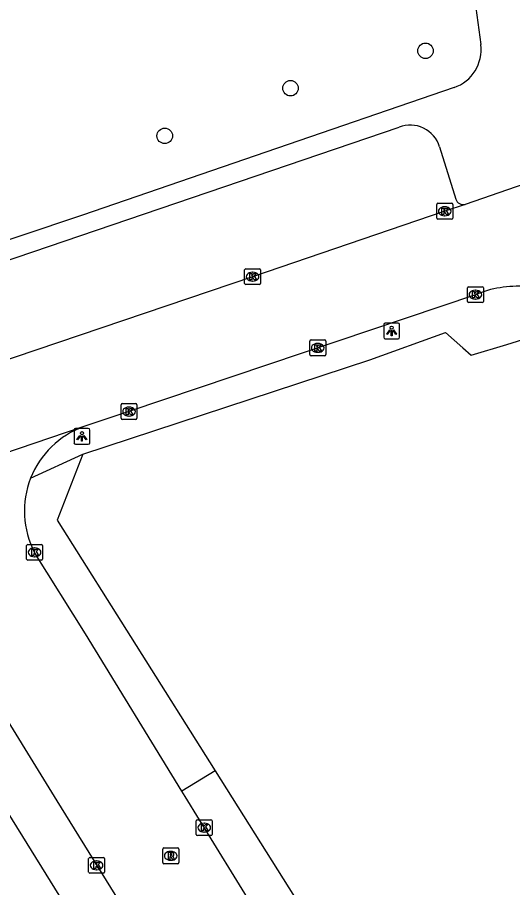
# Model space of a CAD drawing. Extents: x 160037 to 160839, y 385326 to 386441.
# Drawn here: x 160528.6 to 160559.8, y 386357 to 386411.8 of the extents above; entities that cross this region are included whole.
import ezdxf

# ---------------------------------------------------------------- set-up
doc = ezdxf.new("R2010")
doc.units = 0
for name, color, linetype in [('IMGEO_Boom', 7, 'Continuous'), ('IMGEO_Kolk', 7, 'Continuous'), ('IMGEO_Lichtpunt', 7, 'Continuous'), ('IMGEO_Rijbaan_lokaal_open', 7, 'Continuous'), ('IMGEO_Rioolput', 7, 'Continuous'), ('IMGEO_Voetpad_open', 7, 'Continuous')]:
    doc.layers.add(name, color=color, linetype=linetype)

msp = doc.modelspace()

# ---------------------------------------------------------------- linework, layer by layer
at = {"layer": 'IMGEO_Boom'}
for centre in [(160554.313, 386409.728), (160545.807, 386407.372), (160537.886, 386404.369)]:
    msp.add_circle(centre, 0.489, dxfattribs=at)
at = {"layer": 'IMGEO_Kolk'}
for p, q in [((160555.025, 386399.192), (160555.025, 386400.044)), ((160555.1, 386400.118), (160555.952, 386400.118)), ((160555.513, 386399.898), (160555.538, 386399.898)), ((160556.026, 386400.044), (160556.026, 386399.192)), ((160555.952, 386399.118), (160555.1, 386399.118)), ((160555.536, 386399.338), (160555.511, 386399.338)), ((160542.919, 386395.068), (160542.919, 386395.92)), ((160542.994, 386395.994), (160543.846, 386395.994)), ((160543.92, 386395.92), (160543.92, 386395.068)), ((160543.407, 386395.774), (160543.432, 386395.774)), ((160543.846, 386394.994), (160542.994, 386394.994)), ((160543.43, 386395.214), (160543.405, 386395.214)), ((160556.957, 386393.934), (160556.957, 386394.786)), ((160557.032, 386394.86), (160557.884, 386394.86)), ((160557.958, 386394.786), (160557.958, 386393.934)), ((160557.445, 386394.64), (160557.47, 386394.64)), ((160557.884, 386393.86), (160557.032, 386393.86)), ((160557.468, 386394.08), (160557.443, 386394.08)), ((160547.025, 386390.583), (160547.025, 386391.435)), ((160547.1, 386391.509), (160547.952, 386391.509)), ((160548.026, 386391.435), (160548.026, 386390.583)), ((160547.513, 386391.289), (160547.538, 386391.289)), ((160547.952, 386390.509), (160547.1, 386390.509)), ((160547.536, 386390.729), (160547.511, 386390.729)), ((160535.135, 386386.57), (160535.135, 386387.422)), ((160535.21, 386387.496), (160536.062, 386387.496)), ((160535.623, 386387.276), (160535.648, 386387.276)), ((160536.136, 386387.422), (160536.136, 386386.57)), ((160536.062, 386386.496), (160535.21, 386386.496)), ((160535.646, 386386.716), (160535.621, 386386.716)), ((160529.185, 386377.7), (160529.185, 386378.552)), ((160529.26, 386378.626), (160530.112, 386378.626)), ((160529.673, 386378.406), (160529.698, 386378.406)), ((160530.186, 386378.552), (160530.186, 386377.7)), ((160529.696, 386377.846), (160529.671, 386377.846)), ((160530.112, 386377.626), (160529.26, 386377.626)), ((160539.946, 386361.277), (160540.798, 386361.277)), ((160539.871, 386360.351), (160539.871, 386361.203)), ((160540.359, 386361.057), (160540.384, 386361.057)), ((160540.872, 386361.203), (160540.872, 386360.351)), ((160540.798, 386360.277), (160539.946, 386360.277)), ((160540.382, 386360.497), (160540.357, 386360.497)), ((160533.092, 386357.977), (160533.092, 386358.829)), ((160533.167, 386358.903), (160534.019, 386358.903)), ((160533.58, 386358.683), (160533.605, 386358.683)), ((160534.093, 386358.829), (160534.093, 386357.977)), ((160533.603, 386358.123), (160533.578, 386358.123)), ((160534.019, 386357.903), (160533.167, 386357.903))]:
    msp.add_line(p, q, dxfattribs=at)
for points in [[(160555.025, 386399.192), (160555.025, 386400.044)], [(160555.1, 386400.118), (160555.952, 386400.118)], [(160555.346, 386399.818), (160555.469, 386399.818), (160555.469, 386399.667), (160555.599, 386399.818), (160555.763, 386399.818), (160555.617, 386399.667), (160555.77, 386399.418), (160555.618, 386399.418), (160555.533, 386399.582), (160555.469, 386399.515), (160555.469, 386399.418), (160555.346, 386399.418), (160555.346, 386399.818)], [(160556.026, 386400.044), (160556.026, 386399.192)], [(160555.952, 386399.118), (160555.1, 386399.118)], [(160542.919, 386395.068), (160542.919, 386395.92)], [(160542.994, 386395.994), (160543.846, 386395.994)], [(160543.92, 386395.92), (160543.92, 386395.068)], [(160543.24, 386395.694), (160543.363, 386395.694), (160543.363, 386395.543), (160543.493, 386395.694), (160543.657, 386395.694), (160543.511, 386395.543), (160543.664, 386395.294), (160543.512, 386395.294), (160543.427, 386395.458), (160543.363, 386395.391), (160543.363, 386395.294), (160543.24, 386395.294), (160543.24, 386395.694)], [(160543.846, 386394.994), (160542.994, 386394.994)], [(160556.957, 386393.934), (160556.957, 386394.786)], [(160557.032, 386394.86), (160557.884, 386394.86)], [(160557.958, 386394.786), (160557.958, 386393.934)], [(160557.278, 386394.56), (160557.401, 386394.56), (160557.401, 386394.409), (160557.531, 386394.56), (160557.695, 386394.56), (160557.549, 386394.409), (160557.702, 386394.16), (160557.55, 386394.16), (160557.465, 386394.324), (160557.401, 386394.257), (160557.401, 386394.16), (160557.278, 386394.16), (160557.278, 386394.56)], [(160557.884, 386393.86), (160557.032, 386393.86)], [(160547.025, 386390.583), (160547.025, 386391.435)], [(160547.1, 386391.509), (160547.952, 386391.509)], [(160548.026, 386391.435), (160548.026, 386390.583)], [(160547.346, 386391.209), (160547.469, 386391.209), (160547.469, 386391.058), (160547.599, 386391.209), (160547.763, 386391.209), (160547.617, 386391.058), (160547.77, 386390.809), (160547.618, 386390.809), (160547.533, 386390.973), (160547.469, 386390.906), (160547.469, 386390.809), (160547.346, 386390.809), (160547.346, 386391.209)], [(160547.952, 386390.509), (160547.1, 386390.509)], [(160535.135, 386386.57), (160535.135, 386387.422)], [(160535.21, 386387.496), (160536.062, 386387.496)], [(160535.456, 386387.196), (160535.579, 386387.196), (160535.579, 386387.045), (160535.709, 386387.196), (160535.873, 386387.196), (160535.727, 386387.045), (160535.88, 386386.796), (160535.728, 386386.796), (160535.643, 386386.96), (160535.579, 386386.893), (160535.579, 386386.796), (160535.456, 386386.796), (160535.456, 386387.196)], [(160536.136, 386387.422), (160536.136, 386386.57)], [(160536.062, 386386.496), (160535.21, 386386.496)], [(160529.185, 386377.7), (160529.185, 386378.552)], [(160529.26, 386378.626), (160530.112, 386378.626)], [(160529.506, 386378.326), (160529.629, 386378.326), (160529.629, 386378.175), (160529.759, 386378.326), (160529.923, 386378.326), (160529.777, 386378.175), (160529.93, 386377.926), (160529.778, 386377.926), (160529.693, 386378.09), (160529.629, 386378.023), (160529.629, 386377.926), (160529.506, 386377.926), (160529.506, 386378.326)], [(160530.186, 386378.552), (160530.186, 386377.7)], [(160530.112, 386377.626), (160529.26, 386377.626)], [(160539.946, 386361.277), (160540.798, 386361.277)], [(160539.871, 386360.351), (160539.871, 386361.203)], [(160540.192, 386360.977), (160540.315, 386360.977), (160540.315, 386360.826), (160540.445, 386360.977), (160540.609, 386360.977), (160540.463, 386360.826), (160540.616, 386360.577), (160540.464, 386360.577), (160540.379, 386360.741), (160540.315, 386360.674), (160540.315, 386360.577), (160540.192, 386360.577), (160540.192, 386360.977)], [(160540.872, 386361.203), (160540.872, 386360.351)], [(160540.798, 386360.277), (160539.946, 386360.277)], [(160533.092, 386357.977), (160533.092, 386358.829)], [(160533.167, 386358.903), (160534.019, 386358.903)], [(160533.413, 386358.603), (160533.536, 386358.603), (160533.536, 386358.452), (160533.666, 386358.603), (160533.83, 386358.603), (160533.684, 386358.452), (160533.837, 386358.203), (160533.685, 386358.203), (160533.6, 386358.367), (160533.536, 386358.3), (160533.536, 386358.203), (160533.413, 386358.203), (160533.413, 386358.603)], [(160534.093, 386358.829), (160534.093, 386357.977)], [(160534.019, 386357.903), (160533.167, 386357.903)]]:
    msp.add_lwpolyline(points, dxfattribs=at)
for centre, start, end in [((160555.102, 386400.042), 91.552, 178.448), ((160555.102, 386400.042), 91.552, 178.448), ((160555.95, 386400.042), 1.552, 88.448), ((160555.95, 386400.042), 1.552, 88.448), ((160555.102, 386399.194), 181.552, 268.448), ((160555.102, 386399.194), 181.552, 268.448), ((160555.95, 386399.194), 271.552, 358.448), ((160555.95, 386399.194), 271.552, 358.448), ((160542.996, 386395.918), 91.552, 178.448), ((160542.996, 386395.918), 91.552, 178.448), ((160543.844, 386395.918), 1.552, 88.448), ((160543.844, 386395.918), 1.552, 88.448), ((160542.996, 386395.07), 181.552, 268.448), ((160542.996, 386395.07), 181.552, 268.448), ((160543.844, 386395.07), 271.552, 358.448), ((160543.844, 386395.07), 271.552, 358.448), ((160557.034, 386394.784), 91.552, 178.448), ((160557.034, 386394.784), 91.552, 178.448), ((160557.882, 386394.784), 1.552, 88.448), ((160557.882, 386394.784), 1.552, 88.448), ((160557.034, 386393.936), 181.552, 268.448), ((160557.034, 386393.936), 181.552, 268.448), ((160557.882, 386393.936), 271.552, 358.448), ((160557.882, 386393.936), 271.552, 358.448), ((160547.102, 386391.433), 91.552, 178.448), ((160547.102, 386391.433), 91.552, 178.448), ((160547.95, 386391.433), 1.552, 88.448), ((160547.95, 386391.433), 1.552, 88.448), ((160547.102, 386390.585), 181.552, 268.448), ((160547.102, 386390.585), 181.552, 268.448), ((160547.95, 386390.585), 271.552, 358.448), ((160547.95, 386390.585), 271.552, 358.448), ((160535.212, 386387.42), 91.552, 178.448), ((160535.212, 386387.42), 91.552, 178.448), ((160536.06, 386387.42), 1.552, 88.448), ((160536.06, 386387.42), 1.552, 88.448), ((160535.212, 386386.572), 181.552, 268.448), ((160535.212, 386386.572), 181.552, 268.448), ((160536.06, 386386.572), 271.552, 358.448), ((160536.06, 386386.572), 271.552, 358.448), ((160529.262, 386378.55), 91.552, 178.448), ((160529.262, 386378.55), 91.552, 178.448), ((160530.11, 386378.55), 1.552, 88.448), ((160530.11, 386378.55), 1.552, 88.448), ((160529.262, 386377.702), 181.552, 268.448), ((160529.262, 386377.702), 181.552, 268.448), ((160530.11, 386377.702), 271.552, 358.448), ((160530.11, 386377.702), 271.552, 358.448), ((160539.948, 386361.201), 91.552, 178.448), ((160539.948, 386361.201), 91.552, 178.448), ((160540.796, 386361.201), 1.552, 88.448), ((160540.796, 386361.201), 1.552, 88.448), ((160539.948, 386360.353), 181.552, 268.448), ((160539.948, 386360.353), 181.552, 268.448), ((160540.796, 386360.353), 271.552, 358.448), ((160540.796, 386360.353), 271.552, 358.448), ((160533.169, 386358.827), 91.552, 178.448), ((160533.169, 386358.827), 91.552, 178.448), ((160534.017, 386358.827), 1.552, 88.448), ((160534.017, 386358.827), 1.552, 88.448), ((160533.169, 386357.979), 181.552, 268.448), ((160533.169, 386357.979), 181.552, 268.448), ((160534.017, 386357.979), 271.552, 358.448), ((160534.017, 386357.979), 271.552, 358.448)]:
    msp.add_arc(centre, 0.0765, start, end, dxfattribs=at)
for centre, major_axis, ratio, start_param, end_param in [((160555.512, 386399.618), (-0.387, 0.002), 0.722429, 4.712389, 7.853982), ((160555.537, 386399.618), (-0.39, 0.002), 0.717154, 1.570796, 4.712389), ((160543.406, 386395.494), (-0.387, 0.002), 0.722429, 4.712389, 7.853982), ((160543.431, 386395.494), (-0.39, 0.002), 0.717154, 1.570796, 4.712389), ((160557.444, 386394.36), (-0.387, 0.002), 0.722429, 4.712389, 7.853982), ((160557.469, 386394.36), (-0.39, 0.002), 0.717154, 1.570796, 4.712389), ((160547.512, 386391.009), (-0.387, 0.002), 0.722429, 4.712389, 7.853982), ((160547.537, 386391.009), (-0.39, 0.002), 0.717154, 1.570796, 4.712389), ((160535.622, 386386.996), (-0.387, 0.002), 0.722429, 4.712389, 7.853982), ((160535.647, 386386.996), (-0.39, 0.002), 0.717154, 1.570796, 4.712389), ((160529.672, 386378.126), (-0.387, 0.002), 0.722429, 4.712389, 7.853982), ((160529.697, 386378.126), (-0.39, 0.002), 0.717154, 1.570796, 4.712389), ((160540.358, 386360.777), (-0.387, 0.002), 0.722429, 4.712389, 7.853982), ((160540.383, 386360.777), (-0.39, 0.002), 0.717154, 1.570796, 4.712389), ((160533.579, 386358.403), (-0.387, 0.002), 0.722429, 4.712389, 7.853982), ((160533.604, 386358.403), (-0.39, 0.002), 0.717154, 1.570796, 4.712389)]:
    msp.add_ellipse(centre, major_axis=major_axis, ratio=ratio, start_param=start_param, end_param=end_param, dxfattribs=at)
at = {"layer": 'IMGEO_Lichtpunt'}
for p, q in [((160552.584, 386392.576), (160551.776, 386392.576)), ((160552.584, 386392.576), (160551.776, 386392.576)), ((160551.682, 386392.481), (160551.682, 386391.674)), ((160551.682, 386392.481), (160551.682, 386391.674)), ((160552.678, 386391.674), (160552.678, 386392.481)), ((160552.678, 386391.674), (160552.678, 386392.481)), ((160551.776, 386391.58), (160552.584, 386391.58)), ((160551.776, 386391.58), (160552.584, 386391.58)), ((160533.07, 386385.929), (160532.262, 386385.929)), ((160533.07, 386385.929), (160532.262, 386385.929)), ((160532.168, 386385.834), (160532.168, 386385.027)), ((160532.168, 386385.834), (160532.168, 386385.027)), ((160533.164, 386385.027), (160533.164, 386385.834)), ((160533.164, 386385.027), (160533.164, 386385.834)), ((160532.262, 386384.933), (160533.07, 386384.933)), ((160532.262, 386384.933), (160533.07, 386384.933))]:
    msp.add_line(p, q, dxfattribs=at)
for points in [[(160552.056, 386392.145), (160552.095, 386392.117), (160551.907, 386391.855), (160551.869, 386391.882), (160552.056, 386392.145)], [(160552.158, 386392.097), (160552.205, 386392.097), (160552.205, 386391.775), (160552.158, 386391.775), (160552.158, 386392.097)], [(160552.268, 386392.117), (160552.306, 386392.144), (160552.493, 386391.882), (160552.454, 386391.854), (160552.268, 386392.117)], [(160532.542, 386385.498), (160532.581, 386385.47), (160532.393, 386385.208), (160532.355, 386385.235), (160532.542, 386385.498)], [(160532.644, 386385.45), (160532.691, 386385.45), (160532.691, 386385.128), (160532.644, 386385.128), (160532.644, 386385.45)], [(160532.754, 386385.47), (160532.792, 386385.497), (160532.979, 386385.235), (160532.94, 386385.207), (160532.754, 386385.47)]]:
    msp.add_lwpolyline(points, dxfattribs=at)
for centre in [(160552.181, 386392.279), (160532.667, 386385.632)]:
    msp.add_circle(centre, 0.0994, dxfattribs=at)
for centre, start, end in [((160551.776, 386392.481), 90, 180), ((160551.776, 386392.481), 90, 180), ((160552.584, 386392.481), 0, 90), ((160552.584, 386392.481), 0, 90), ((160551.776, 386391.674), 180, 270), ((160551.776, 386391.674), 180, 270), ((160552.584, 386391.674), 270, 0), ((160552.584, 386391.674), 270, 360), ((160532.262, 386385.834), 90, 180), ((160532.262, 386385.834), 90, 180), ((160533.07, 386385.834), 0, 90), ((160533.07, 386385.834), 0, 90), ((160532.262, 386385.027), 180, 270), ((160532.262, 386385.027), 180, 270), ((160533.07, 386385.027), 270, 0), ((160533.07, 386385.027), 270, 360)]:
    msp.add_arc(centre, 0.0946, start, end, dxfattribs=at)
at = {"layer": 'IMGEO_Rijbaan_lokaal_open'}
for points in [[(160562.036, 386401.837), (160560.018, 386401.148), (160556.804, 386400.051)], [(160556.804, 386400.051), (160555.523, 386399.617), (160543.417, 386395.493), (160525.709, 386389.492)], [(160557.454, 386394.361), (160535.631, 386386.997), (160532.782, 386386.046)], [(160532.782, 386386.046), (160532.671, 386386.023), (160514.811, 386379.941), (160514.66, 386379.881)], [(160538.959, 386363.074), (160532.884, 386372.987), (160529.681, 386378.125)], [(160522.027, 386377.153), (160531.076, 386362.46), (160540.147, 386347.844)], [(160543.878, 386355.088), (160540.975, 386359.8), (160539.166, 386362.736), (160538.959, 386363.074)]]:
    msp.add_lwpolyline(points, dxfattribs=at)
for centre, radius, start, end in [((160560.163, 386387.747), 7.147, 86.2528, 112.2737), ((160534.688, 386380.732), 5.646, 109.7344, 158.618), ((160534.69, 386380.733), 5.647, 158.6338, 207.5013)]:
    msp.add_arc(centre, radius, start, end, dxfattribs=at)
at = {"layer": 'IMGEO_Rioolput'}
for p, q in [((160537.763, 386358.577), (160537.763, 386359.429)), ((160537.838, 386359.503), (160538.69, 386359.503)), ((160538.251, 386359.283), (160538.276, 386359.283)), ((160538.764, 386359.429), (160538.764, 386358.577)), ((160538.69, 386358.503), (160537.838, 386358.503)), ((160538.274, 386358.723), (160538.249, 386358.723))]:
    msp.add_line(p, q, dxfattribs=at)
for points in [[(160537.763, 386358.577), (160537.763, 386359.429)], [(160537.838, 386359.503), (160538.69, 386359.503)], [(160538.352, 386359.201), (160538.1, 386359.203), (160538.1, 386358.803)], [(160538.278, 386359.122), (160538.224, 386359.122), (160538.224, 386359.041)], [(160538.224, 386359.041), (160538.276, 386359.041)], [(160538.764, 386359.429), (160538.764, 386358.577)], [(160538.69, 386358.503), (160537.838, 386358.503)], [(160538.1, 386358.803), (160538.224, 386358.803), (160538.224, 386358.965), (160538.235, 386358.965)], [(160538.282, 386358.936), (160538.353, 386358.803), (160538.493, 386358.803), (160538.428, 386358.929)]]:
    msp.add_lwpolyline(points, dxfattribs=at)
for centre, radius, start, end in [((160537.84, 386359.427), 0.0765, 91.552, 178.448), ((160537.84, 386359.427), 0.0765, 91.552, 178.448), ((160538.26, 386359.23), 0.19, 274.7715, 282.9687), ((160538.284, 386359.026), 0.0964, 77.0061, 93.1865), ((160538.298, 386359.083), 0.0378, 276.6634, 79.6772), ((160538.351, 386359.091), 0.109, 350.3612, 89.416), ((160538.349, 386359.091), 0.112, 277.5842, 350.9817), ((160538.688, 386359.427), 0.0765, 1.552, 88.448), ((160538.688, 386359.427), 0.0765, 1.552, 88.448), ((160537.84, 386358.579), 0.0765, 181.552, 268.448), ((160537.84, 386358.579), 0.0765, 181.552, 268.448), ((160538.234, 386358.912), 0.0533, 26.0293, 88.6989), ((160538.333, 386358.876), 0.108, 29.5134, 73.7905), ((160538.688, 386358.579), 0.0765, 271.552, 358.448), ((160538.688, 386358.579), 0.0765, 271.552, 358.448)]:
    msp.add_arc(centre, radius, start, end, dxfattribs=at)
for centre, major_axis, ratio, start_param, end_param in [((160538.25, 386359.003), (-0.387, 0.002), 0.722429, 4.712389, 7.853982), ((160538.275, 386359.003), (-0.39, 0.002), 0.717154, 1.570796, 4.712389)]:
    msp.add_ellipse(centre, major_axis=major_axis, ratio=ratio, start_param=start_param, end_param=end_param, dxfattribs=at)
at = {"layer": 'IMGEO_Voetpad_open'}
for points in [[(160549.768, 386429.187), (160550.927, 386427.346), (160554.797, 386421.144), (160555.675, 386419.34), (160556.138, 386418.218), (160556.832, 386415.925), (160557.299, 386413.834), (160557.792, 386410.123)], [(160556.11, 386407.407), (160544.245, 386403.344), (160532.71, 386399.378), (160524.854, 386396.745)], [(160525.535, 386395.704), (160552.651, 386404.925)], [(160555.193, 386403.681), (160556.224, 386400.382)], [(160532.734, 386384.305), (160550.802, 386390.254), (160555.564, 386391.973), (160556.662, 386391.01), (160557.187, 386390.548), (160559.441, 386391.217), (160562.261, 386392.101), (160577.381, 386367.504)], [(160529.431, 386382.79), (160532.734, 386384.305)], [(160532.734, 386384.305), (160531.11, 386380.16), (160541.053, 386364.365)], [(160518.945, 386376.296), (160537.571, 386346.245)], [(160541.053, 386364.365), (160538.959, 386363.074)], [(160541.053, 386364.365), (160546.051, 386356.426)]]:
    msp.add_lwpolyline(points, dxfattribs=at)
for centre, radius, start, end in [((160555.292, 386409.793), 2.522, 288.9347, 7.526), ((160553.34, 386403.113), 1.938, 17.0382, 110.8095), ((160556.686, 386400.518), 0.482, 196.4386, 284.1355)]:
    msp.add_arc(centre, radius, start, end, dxfattribs=at)

doc.saveas('drawing.dxf')
